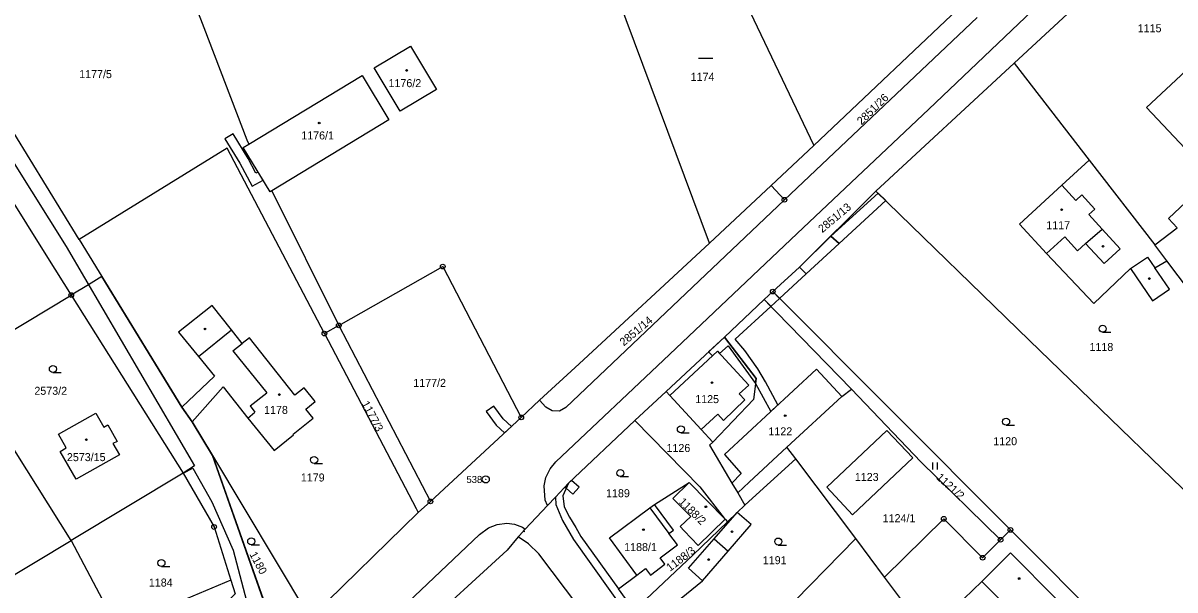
# Model space of a CAD drawing. Extents: x -562167 to -556918, y -1077891 to -1070763.
# Drawn here: x -559528.9 to -559284.2, y -1074910.5 to -1074790.1 of the extents above; entities that cross this region are included whole.
import ezdxf

# ---------------------------------------------------------------- set-up
doc = ezdxf.new("R2010")
doc.units = 0
for name, color, linetype in [('Hranice parcel', 7, 'Continuous'), ('Parcelní čísla', 7, 'Continuous'), ('Vnitřní kresba', 7, 'Continuous'), ('Věcná břemena k části', 7, 'Continuous'), ('Značky bodu BP', 7, 'Continuous'), ('Značky budov', 7, 'Continuous'), ('Značky kultur', 7, 'Continuous')]:
    doc.layers.add(name, color=color, linetype=linetype)

msp = doc.modelspace()

# ---------------------------------------------------------------- linework, layer by layer
at = {"layer": 'Hranice parcel'}
for p, q in [((-559275.74, -1074759.15), (-559318.33, -1074798.68)), ((-559383.24, -1074769.3), (-559360.92, -1074816.13)), ((-559383.09, -1074836.85), (-559407.61, -1074771.15)), ((-559360.92, -1074816.13), (-559325.32, -1074782.39)), ((-559517.04, -1074836.08), (-559547.69, -1074786.16)), ((-559326.23, -1074788.98), (-559367.16, -1074827.67)), ((-559318.33, -1074798.68), (-559347.74, -1074825.8)), ((-559318.33, -1074798.68), (-559302.42, -1074819.25)), ((-559480.98, -1074815.83), (-559456.9, -1074801.25)), ((-559456.9, -1074801.25), (-559451.21, -1074810.67)), ((-559451.21, -1074810.67), (-559476.05, -1074825.75)), ((-559482.15, -1074816.54), (-559480.98, -1074815.83)), ((-559476.44, -1074825.98), (-559482.15, -1074816.54)), ((-559481.41, -1074814.96), (-559480.98, -1074815.83)), ((-559370.02, -1074824.64), (-559360.92, -1074816.13)), ((-559302.42, -1074819.25), (-559288.5, -1074837.24)), ((-559476.05, -1074825.75), (-559476.44, -1074825.98)), ((-559476.05, -1074825.75), (-559461.85, -1074854.34)), ((-559370.02, -1074824.64), (-559383.09, -1074836.85)), ((-559367.16, -1074827.67), (-559370.02, -1074824.64)), ((-559288.5, -1074837.24), (-559283.76, -1074833.61)), ((-559517.04, -1074836.08), (-559495.19, -1074871.65)), ((-559410.78, -1074862.47), (-559383.09, -1074836.85)), ((-559285.94, -1074840.64), (-559288.5, -1074837.24)), ((-559273.29, -1074857.42), (-559285.94, -1074840.64)), ((-559518.69, -1074847.89), (-559494.91, -1074885.68)), ((-559371.49, -1074848.83), (-559379.94, -1074856.85)), ((-559369.65, -1074847.15), (-559371.49, -1074848.83)), ((-559352.95, -1074867.89), (-559371.49, -1074848.83)), ((-559369.65, -1074847.15), (-559319.15, -1074897.74)), ((-559461.85, -1074854.34), (-559464.9, -1074856.07)), ((-559461.85, -1074854.34), (-559442.39, -1074891.7)), ((-559379.94, -1074856.85), (-559392.32, -1074868.36)), ((-559419.18, -1074870.23), (-559410.78, -1074862.47)), ((-559392.32, -1074868.36), (-559398.95, -1074874.54)), ((-559423.09, -1074873.85), (-559419.18, -1074870.23)), ((-559417.85, -1074871.65), (-559419.18, -1074870.23)), ((-559495.19, -1074871.65), (-559492.99, -1074874.77)), ((-559492.99, -1074874.77), (-559488.69, -1074881.94)), ((-559442.39, -1074891.7), (-559423.09, -1074873.85)), ((-559398.95, -1074874.54), (-559413.03, -1074887.8)), ((-559488.69, -1074881.94), (-559474.28, -1074922.74)), ((-559352.01, -1074899.55), (-559364.77, -1074882.65)), ((-559494.91, -1074885.68), (-559518.72, -1074900)), ((-559492.52, -1074884.16), (-559494.91, -1074885.68)), ((-559413.03, -1074887.8), (-559415.83, -1074890.79)), ((-559394.77, -1074892.36), (-559387.42, -1074887.68)), ((-559387.42, -1074887.68), (-559379.78, -1074895.44)), ((-559444.96, -1074894.08), (-559442.39, -1074891.7)), ((-559422.23, -1074897.6), (-559417.52, -1074892.59)), ((-559417.52, -1074892.59), (-559415.83, -1074890.79)), ((-559377.18, -1074894.02), (-559375.6, -1074892.5)), ((-559467.99, -1074916.46), (-559444.96, -1074894.08)), ((-559379.78, -1074895.44), (-559379.26, -1074896.03)), ((-559379.26, -1074896.03), (-559377.18, -1074894.02)), ((-559321.25, -1074899.84), (-559319.15, -1074897.74)), ((-559540.02, -1074912.81), (-559518.72, -1074900)), ((-559376.93, -1074924.96), (-559352.01, -1074899.55)), ((-559345.88, -1074907.77), (-559352.01, -1074899.55)), ((-559402.42, -1074910.22), (-559398.5, -1074907.32)), ((-559338.79, -1074917.28), (-559345.88, -1074907.77)), ((-559484.76, -1074908.41), (-559483.84, -1074911.31))]:
    msp.add_line(p, q, dxfattribs=at)
for points in [[(-559501.7, -1074688.9), (-559487.95, -1074717.88), (-559491.97, -1074722.41), (-559508.01, -1074737.76), (-559508.63, -1074744.1), (-559490.55, -1074791.1), (-559481.41, -1074814.96)], [(-559583.51, -1074736.68), (-559585.46, -1074738.13), (-559560.57, -1074780.97), (-559523.72, -1074839.9), (-559518.69, -1074847.89)], [(-559583.51, -1074736.68), (-559556.65, -1074778.81), (-559519.75, -1074837.61), (-559492.52, -1074884.16)], [(-559417.52, -1074892.59), (-559418.01, -1074891.41), (-559418.25, -1074888.35), (-559417.85, -1074886.61), (-559416.98, -1074884.81), (-559415.75, -1074883.29), (-559391.59, -1074860.49), (-559364.46, -1074834.85), (-559336.5, -1074808.4), (-559313.05, -1074786.15), (-559301.46, -1074775.22), (-559290.89, -1074766.15), (-559279.41, -1074756.14), (-559277.89, -1074755.12), (-559275.98, -1074754.32), (-559272.73, -1074753.67), (-559270.29, -1074753.86)], [(-559259.35, -1074806.49), (-559265.6, -1074799.86), (-559266.21, -1074800.4), (-559273.55, -1074792.52), (-559290.24, -1074808.06), (-559280.9, -1074817.97), (-559278.46, -1074820.87), (-559275.16, -1074824.98), (-559275.1, -1074825.27)], [(-559441.09, -1074804.23), (-559448.78, -1074808.88), (-559454.34, -1074799.68), (-559446.65, -1074795.03), (-559441.09, -1074804.23)], [(-559464.9, -1074856.07), (-559485.56, -1074816.7), (-559517.04, -1074836.08)], [(-559302.42, -1074819.25), (-559308.22, -1074824.57), (-559317.25, -1074832.85), (-559311.46, -1074839.04), (-559301.47, -1074849.69), (-559293.67, -1074842.25), (-559288.94, -1074849.11), (-559285.39, -1074846.67), (-559288.51, -1074842.12), (-559285.94, -1074840.64)], [(-559347.74, -1074825.8), (-559363.95, -1074841.93), (-559369.65, -1074847.15)], [(-559347.74, -1074825.8), (-559315.12, -1074857.53), (-559269.72, -1074901.4)], [(-559278.81, -1074829.11), (-559280.71, -1074827.01), (-559285.6, -1074831.6), (-559283.76, -1074833.61)], [(-559367.16, -1074827.67), (-559385.26, -1074844.84), (-559413.65, -1074871.78), (-559414.98, -1074872.51), (-559416.55, -1074872.48), (-559417.85, -1074871.65)], [(-559461.85, -1074854.34), (-559439.78, -1074841.84), (-559423.09, -1074873.85)], [(-559518.72, -1074900), (-559542.5, -1074862.21), (-559518.69, -1074847.89)], [(-559492.99, -1074874.77), (-559486.45, -1074867.38), (-559481.15, -1074873.99), (-559475.61, -1074880.89), (-559471.49, -1074877.56), (-559471.58, -1074877.44), (-559467.33, -1074874), (-559468.85, -1074872.08), (-559466.87, -1074870.51), (-559469.19, -1074867.57), (-559471.18, -1074869.14), (-559480.84, -1074856.94), (-559482.41, -1074858.18), (-559484.68, -1074855.29), (-559488.76, -1074850.11), (-559495.88, -1074855.76), (-559491.69, -1074860.94), (-559488.24, -1074865.12), (-559495.19, -1074871.65)], [(-559464.9, -1074856.07), (-559445.42, -1074893.2), (-559444.96, -1074894.08)], [(-559379.94, -1074856.85), (-559373.16, -1074865.62), (-559373.72, -1074870.06), (-559382.37, -1074879.08)], [(-559392.32, -1074868.36), (-559391.52, -1074869.21), (-559384.83, -1074876.45), (-559382.37, -1074879.08)], [(-559364.77, -1074882.65), (-559366.63, -1074880.18), (-559354.96, -1074869.39), (-559352.95, -1074867.89)], [(-559352.95, -1074867.89), (-559338.2, -1074883.26), (-559321.25, -1074899.84)], [(-559521.38, -1074877.41), (-559513.48, -1074872.97), (-559511.8, -1074875.94), (-559510.95, -1074875.44), (-559508.95, -1074878.94), (-559509.83, -1074879.43), (-559508.48, -1074881.82), (-559517.66, -1074886.98), (-559521.04, -1074881.09), (-559519.78, -1074880.32), (-559521.38, -1074877.41)], [(-559398.95, -1074874.54), (-559385.15, -1074888.6), (-559379.95, -1074895.25), (-559379.78, -1074895.44)], [(-559352.68, -1074894.54), (-559339.92, -1074882.46), (-559345.39, -1074876.61), (-559358.19, -1074888.69), (-559352.68, -1074894.54)], [(-559382.37, -1074879.08), (-559383.1, -1074879.76), (-559378.37, -1074887.79), (-559377.09, -1074889.84), (-559375.6, -1074892.5)], [(-559488.69, -1074881.94), (-559468.51, -1074915.6), (-559467.99, -1074916.46)], [(-559375.6, -1074892.5), (-559375.49, -1074892.4), (-559364.77, -1074882.65)], [(-559494.91, -1074885.68), (-559488.34, -1074897.12), (-559484.76, -1074908.41)], [(-559413.03, -1074887.8), (-559414.26, -1074890.49), (-559414, -1074892.82), (-559412.86, -1074895.05), (-559411.47, -1074897.22), (-559410.41, -1074899.17), (-559402.42, -1074910.22)], [(-559387.42, -1074887.68), (-559390.86, -1074891.1), (-559387.09, -1074894.87), (-559389.33, -1074897.05), (-559388.5, -1074897.95), (-559385.5, -1074901.08), (-559379.78, -1074895.44)], [(-559415.83, -1074890.79), (-559415.72, -1074892.32), (-559414.35, -1074895.76), (-559412.02, -1074899.76), (-559400.22, -1074916.27), (-559386.51, -1074935.04), (-559374.02, -1074952.68), (-559364.28, -1074965.8), (-559356.21, -1074975.44), (-559351.95, -1074979.62), (-559319.13, -1075008.3)], [(-559398.5, -1074907.32), (-559404.33, -1074899.43), (-559395.74, -1074893.08), (-559394.77, -1074892.36)], [(-559398.5, -1074907.32), (-559396.67, -1074905.96), (-559395.66, -1074907.32), (-559392.55, -1074904.99), (-559393.54, -1074903.65), (-559389.88, -1074900.93), (-559391.7, -1074898.49), (-559390.72, -1074897.77), (-559394.77, -1074892.36)], [(-559396.28, -1074918.64), (-559394.44, -1074916.86), (-559385.22, -1074927.63), (-559379.84, -1074923.03), (-559380.19, -1074922.63), (-559378.36, -1074921.06), (-559383.65, -1074914.9), (-559385.48, -1074916.47), (-559389.09, -1074912.26), (-559384.58, -1074908.55), (-559379.1, -1074902.22), (-559374.22, -1074896.59), (-559377.18, -1074894.02)], [(-559345.88, -1074907.77), (-559333.31, -1074895.39), (-559325.06, -1074903.64), (-559321.25, -1074899.84)], [(-559472.91, -1074943.98), (-559473.4, -1074942.79), (-559473.71, -1074941.07), (-559473.61, -1074939.54), (-559472.96, -1074937.92), (-559472.15, -1074936.82), (-559451.29, -1074917.06), (-559431.97, -1074898.75), (-559430.06, -1074897.32), (-559428.21, -1074896.56), (-559426.17, -1074896.29), (-559424.52, -1074896.49), (-559422.82, -1074897.17), (-559422.23, -1074897.6)], [(-559423.75, -1074899.22), (-559422.6, -1074897.99), (-559422.23, -1074897.6)], [(-559379.26, -1074896.03), (-559386.63, -1074903.12), (-559399.01, -1074914.8)], [(-559319.15, -1074897.74), (-559298.34, -1074918.58), (-559300.15, -1074920.49)], [(-559518.72, -1074900), (-559510.07, -1074916.37), (-559496.74, -1074939.96), (-559494.98, -1074942.38)], [(-559423.75, -1074899.22), (-559426.1, -1074902.01), (-559445.25, -1074919.62)], [(-559410.88, -1074914.09), (-559419.38, -1074902.79), (-559421.58, -1074900.68), (-559423.75, -1074899.22)], [(-559309.31, -1074912.48), (-559310.93, -1074914.09), (-559308.85, -1074916.28), (-559315.07, -1074922.45), (-559322.53, -1074914.95), (-559327.37, -1074918.99), (-559332.16, -1074922.62), (-559335.78, -1074917.83), (-559330.99, -1074914.2), (-559325.23, -1074908.66), (-559319.13, -1074902.6), (-559309.31, -1074912.48)], [(-559484.76, -1074908.41), (-559503.61, -1074916.32), (-559504.02, -1074915.76), (-559506.56, -1074917.63), (-559503.53, -1074921.79), (-559495.13, -1074930.51), (-559492.28, -1074927.77), (-559484.8, -1074920.56), (-559489, -1074916.29), (-559483.84, -1074911.31)], [(-559399.01, -1074914.8), (-559399.45, -1074914.33), (-559402.42, -1074910.22)]]:
    msp.add_lwpolyline(points, dxfattribs=at)
at = {"layer": 'Vnitřní kresba'}
for p, q in [((-559308.22, -1074824.57), (-559305.25, -1074827.8)), ((-559305.25, -1074827.8), (-559303.96, -1074826.62)), ((-559303.96, -1074826.62), (-559301.19, -1074829.63)), ((-559302.48, -1074830.82), (-559301.19, -1074829.63)), ((-559302.48, -1074830.82), (-559299.68, -1074833.87)), ((-559303.19, -1074836.93), (-559299.68, -1074833.87)), ((-559299.68, -1074833.87), (-559295.82, -1074838.08)), ((-559311.46, -1074839.04), (-559307.62, -1074835.55)), ((-559307.62, -1074835.55), (-559304.93, -1074838.51)), ((-559304.93, -1074838.51), (-559303.19, -1074836.93)), ((-559303.19, -1074836.93), (-559299.22, -1074841.2)), ((-559299.22, -1074841.2), (-559295.82, -1074838.08)), ((-559293.67, -1074842.25), (-559290.07, -1074839.83)), ((-559290.07, -1074839.83), (-559288.51, -1074842.12)), ((-559491.69, -1074860.94), (-559484.68, -1074855.29)), ((-559484.36, -1074859.72), (-559482.41, -1074858.18)), ((-559484.36, -1074859.72), (-559477.16, -1074868.64)), ((-559391.52, -1074869.21), (-559381.4, -1074859.82)), ((-559381.4, -1074859.82), (-559374.74, -1074866.98)), ((-559379.91, -1074881.76), (-559360.38, -1074863.61)), ((-559360.38, -1074863.61), (-559354.96, -1074869.39)), ((-559480.7, -1074871.43), (-559477.16, -1074868.64)), ((-559376.76, -1074868.88), (-559374.74, -1074866.98)), ((-559380.12, -1074874.49), (-559375.56, -1074870.15)), ((-559376.76, -1074868.88), (-559375.56, -1074870.15)), ((-559481.15, -1074873.99), (-559479.67, -1074872.72)), ((-559480.7, -1074871.43), (-559479.67, -1074872.72)), ((-559384.83, -1074876.45), (-559381.35, -1074873.18)), ((-559381.35, -1074873.18), (-559380.12, -1074874.49)), ((-559374.68, -1074887.62), (-559366.63, -1074880.18)), ((-559379.91, -1074881.76), (-559376.35, -1074885.75)), ((-559378.37, -1074887.79), (-559376.35, -1074885.75)), ((-559377.09, -1074889.84), (-559374.68, -1074887.62)), ((-559395.74, -1074893.08), (-559391.7, -1074898.49)), ((-559382.12, -1074899.61), (-559377.18, -1074894.02)), ((-559422.6, -1074897.99), (-559422.34, -1074898.11)), ((-559387.52, -1074905.85), (-559382.12, -1074899.61)), ((-559382.12, -1074899.61), (-559379.1, -1074902.22)), ((-559387.52, -1074905.85), (-559384.58, -1074908.55)), ((-559315.43, -1074918.56), (-559325.23, -1074908.66))]:
    msp.add_line(p, q, dxfattribs=at)
at = {"layer": 'Věcná břemena k části'}
for points in [[(-559484.31, -1074813.64), (-559486.05, -1074814.7), (-559482.87, -1074819.91), (-559480.29, -1074824.75), (-559477.94, -1074823.51), (-559478.99, -1074821.77), (-559479.45, -1074822.01), (-559481.11, -1074818.9)], [(-559357.33, -1074835.35), (-559355.55, -1074836.93), (-559345.66, -1074827.82), (-559347.24, -1074826.28)], [(-559362.53, -1074843.36), (-559355.55, -1074836.93), (-559357.33, -1074835.35), (-559363.95, -1074841.93)], [(-559518.69, -1074847.89), (-559494.91, -1074885.68), (-559492.9, -1074884.64), (-559488.86, -1074891.75), (-559484.31, -1074902.06), (-559477.91, -1074926.26), (-559474.28, -1074922.74), (-559488.69, -1074881.94), (-559492.99, -1074874.77), (-559495.19, -1074871.65), (-559512.19, -1074843.98), (-559515.03, -1074845.69)], [(-559369.65, -1074847.15), (-559368.21, -1074848.59), (-559362.53, -1074843.36), (-559363.95, -1074841.93)], [(-559375.58, -1074859.62), (-559377.61, -1074857.26), (-559370.06, -1074850.3), (-559371.49, -1074848.83), (-559379.94, -1074856.85), (-559373.16, -1074865.62), (-559373.29, -1074866.64), (-559370.05, -1074872.59), (-559368.54, -1074871.19), (-559371.17, -1074866.34), (-559372.85, -1074863.52)], [(-559368.21, -1074848.59), (-559369.65, -1074847.15), (-559371.49, -1074848.83), (-559370.06, -1074850.3)], [(-559379.13, -1074858.65), (-559373.29, -1074866.64), (-559373.16, -1074865.62), (-559379.94, -1074856.85), (-559383.28, -1074859.95), (-559382.48, -1074860.82), (-559381.4, -1074859.82), (-559380.94, -1074860.32)], [(-559428.43, -1074875.53), (-559426.64, -1074877.13), (-559425.17, -1074875.77), (-559426.93, -1074874.19), (-559428.9, -1074871.45), (-559430.53, -1074872.61)], [(-559413.53, -1074888.9), (-559413.03, -1074887.8), (-559413.82, -1074888.64)], [(-559410.8, -1074888.67), (-559412.41, -1074887.22), (-559413.03, -1074887.8), (-559413.53, -1074888.9), (-559412.13, -1074890.16)]]:
    msp.add_lwpolyline(points, close=True, dxfattribs=at)
at = {"layer": 'Značky bodu BP'}
for centre, radius in [((-559367.16, -1074827.67), 0.5), ((-559367.16, -1074827.67), 0.0303), ((-559439.78, -1074841.84), 0.5), ((-559439.78, -1074841.84), 0.0303), ((-559518.69, -1074847.89), 0.5), ((-559518.69, -1074847.89), 0.0303), ((-559369.65, -1074847.15), 0.5), ((-559369.65, -1074847.15), 0.0303), ((-559461.85, -1074854.34), 0.5), ((-559464.9, -1074856.07), 0.5), ((-559464.9, -1074856.07), 0.0303), ((-559461.85, -1074854.34), 0.0303), ((-559423.09, -1074873.85), 0.5), ((-559423.09, -1074873.85), 0.0303), ((-559430.63, -1074887.03), 0.75), ((-559430.63, -1074887.03), 0.03), ((-559442.39, -1074891.7), 0.5), ((-559442.39, -1074891.7), 0.0303), ((-559333.31, -1074895.39), 0.5), ((-559333.31, -1074895.39), 0.0303), ((-559488.34, -1074897.12), 0.5), ((-559488.34, -1074897.12), 0.0303), ((-559319.15, -1074897.74), 0.5), ((-559319.15, -1074897.74), 0.0303), ((-559321.25, -1074899.84), 0.5), ((-559321.25, -1074899.84), 0.0303), ((-559325.06, -1074903.64), 0.5), ((-559325.06, -1074903.64), 0.0303)]:
    msp.add_circle(centre, radius, dxfattribs=at)
at = {"layer": 'Značky budov'}
for centre in [(-559447.44, -1074800.21), (-559466.01, -1074811.37), (-559308.28, -1074829.77), (-559299.48, -1074837.54), (-559289.63, -1074844.38), (-559490.27, -1074855.09), (-559382.56, -1074866.47), (-559474.48, -1074869), (-559367, -1074873.49), (-559515.48, -1074878.6), (-559383.87, -1074892.83), (-559397.13, -1074897.7), (-559378.31, -1074898.13), (-559383.26, -1074904.03), (-559317.3, -1074908.06)]:
    msp.add_circle(centre, 0.175, dxfattribs=at)
at = {"layer": 'Značky kultur'}
for p, q in [((-559385.4, -1074797.63), (-559382.4, -1074797.63)), ((-559299.57, -1074855.78), (-559297.82, -1074855.78)), ((-559522.6, -1074864.33), (-559520.85, -1074864.33)), ((-559320.07, -1074875.52), (-559318.32, -1074875.52)), ((-559389.17, -1074877.13), (-559387.42, -1074877.13)), ((-559467.09, -1074883.64), (-559465.34, -1074883.64)), ((-559335.66, -1074884.94), (-559335.66, -1074883.44)), ((-559334.66, -1074884.94), (-559334.66, -1074883.44)), ((-559402.05, -1074886.42), (-559400.3, -1074886.42)), ((-559480.46, -1074900.92), (-559478.71, -1074900.92)), ((-559368.48, -1074900.97), (-559366.73, -1074900.97)), ((-559499.53, -1074905.51), (-559497.78, -1074905.51))]:
    msp.add_line(p, q, dxfattribs=at)
for centre in [(-559299.57, -1074855.03), (-559522.6, -1074863.58), (-559389.17, -1074876.38), (-559320.07, -1074874.77), (-559467.09, -1074882.89), (-559402.05, -1074885.67), (-559480.46, -1074900.17), (-559368.48, -1074900.22), (-559499.53, -1074904.76)]:
    msp.add_circle(centre, 0.75, dxfattribs=at)

# ---------------------------------------------------------------- texts
at = {"layer": 'Parcelní čísla'}
for s, p in [('1115', (-559292.12, -1074792.1)), ('1177/5', (-559517.01, -1074801.83)), ('1176/2', (-559451.29, -1074803.75)), ('1174', (-559387.1, -1074802.41)), ('1176/1', (-559469.83, -1074814.85)), ('1117', (-559311.54, -1074833.91)), ('1118', (-559302.36, -1074859.76)), ('1177/2', (-559446.03, -1074867.38)), ('2573/2', (-559526.53, -1074869.06)), ('1125', (-559386.13, -1074870.83)), ('1178', (-559477.73, -1074873.12)), ('1122', (-559370.58, -1074877.67)), ('1120', (-559322.8, -1074879.76)), ('1126', (-559392.23, -1074881.2)), ('2573/15', (-559519.62, -1074883.14)), ('1179', (-559469.92, -1074887.46)), ('1123', (-559352.22, -1074887.35)), ('1189', (-559405.07, -1074890.8)), ('1124/1', (-559346.3, -1074896.1)), ('1188/1', (-559401.22, -1074902.23)), ('1191', (-559371.77, -1074905.02)), ('1184', (-559502.21, -1074909.76))]:
    msp.add_text(s, height=1.7, dxfattribs=at).set_placement(p)
for s, rotation, p in [('2851/26', 44, (-559350.79, -1074811.88)), ('2851/13', 40, (-559359.12, -1074834.77)), ('2851/14', 40, (-559401.31, -1074858.81)), ('1177/3', 298, (-559457.06, -1074870.91)), ('1121/2', 318, (-559335.04, -1074886.8)), ('1188/2', 315, (-559389.76, -1074891.91)), ('1180', 298, (-559480.88, -1074902.9)), ('1188/3', 37, (-559391.48, -1074906.64))]:
    msp.add_text(s, height=1.7, rotation=rotation, dxfattribs=at).set_placement(p)
at = {"layer": 'Značky bodu BP'}
msp.add_text('538', height=1.5, dxfattribs=at).set_placement((-559434.73, -1074887.78))

doc.saveas('drawing.dxf')
